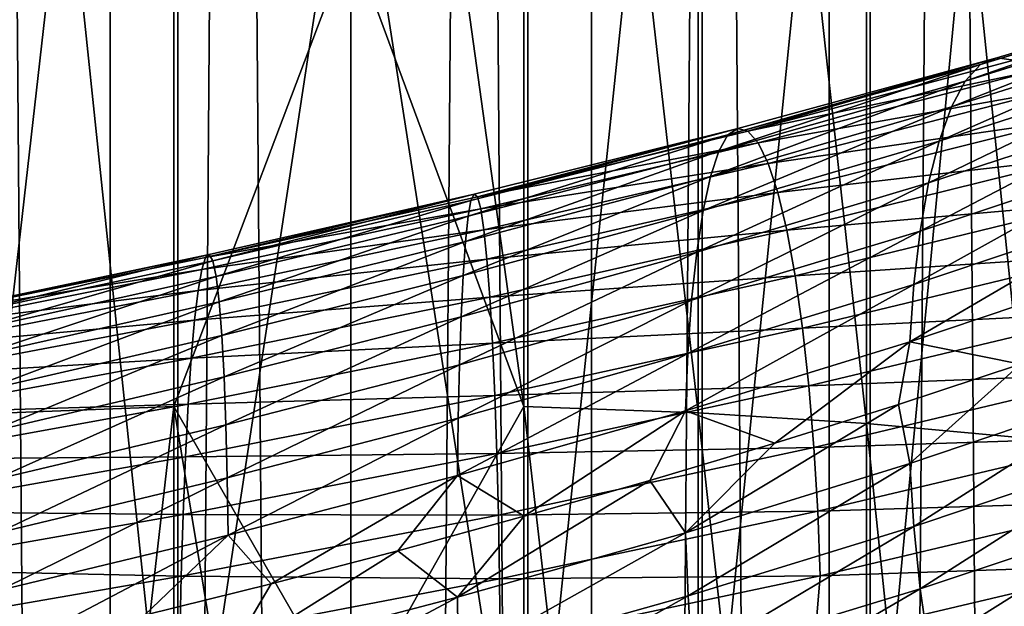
# Model space of a CAD drawing. Header units: metres. Extents: x -44 to 117, y -432 to 89.
# Tile 572 of 656: x -2.08 to 4.1, y -240.17 to -236.49. Entities that reach past the tile are written whole.
import ezdxf

# ---------------------------------------------------------------- set-up
doc = ezdxf.new("R2010")
doc.units = ezdxf.units.M
doc.layers.add('solid_125568', color=7, linetype='CONTINUOUS')

msp = doc.modelspace()

# ---------------------------------------------------------------- linework, layer by layer
at = {"layer": 'solid_125568'}
for points in [[(0, -312.351715, 242.333755), (0, -117.55674, 207.986145), (-1.509208, -117.572006, 207.899582)], [(1.509208, -312.366974, 242.247192), (1.509208, -117.572006, 207.899582), (0, -117.55674, 207.986145)], [(1.509208, -312.366974, 242.247192), (0, -117.55674, 207.986145), (0, -312.351715, 242.333755)], [(-1.509208, -312.366974, 242.247192), (-1.509208, -117.572006, 207.899582), (-2.998006, -117.617592, 207.641052)], [(-2.998006, -312.412567, 241.988663), (-1.509208, -312.366974, 242.247192), (-2.998006, -117.617592, 207.641052)], [(-1.509208, -312.366974, 242.247192), (0, -312.351715, 242.333755), (-1.509208, -117.572006, 207.899582)], [(2.998006, -312.412567, 241.988663), (2.998006, -117.617592, 207.641052), (1.509208, -117.572006, 207.899582)], [(1.509208, -312.366974, 242.247192), (2.998006, -312.412567, 241.988663), (1.509208, -117.572006, 207.899582)], [(4.446262, -312.487854, 241.561676), (4.446262, -117.692879, 207.214066), (2.998006, -117.617592, 207.641052)], [(2.998006, -312.412567, 241.988663), (4.446262, -312.487854, 241.561676), (2.998006, -117.617592, 207.641052)], [(2.998006, -316.805725, 217.073853), (2.998006, -122.010742, 182.726242), (4.446262, -121.935455, 183.153229)], [(4.446262, -316.730438, 217.500839), (2.998006, -316.805725, 217.073853), (4.446262, -121.935455, 183.153229)], [(-2.998006, -316.805725, 217.073853), (-2.998006, -122.010742, 182.726242), (-1.509208, -122.056328, 182.467712)], [(-1.509208, -316.851318, 216.815323), (-2.998006, -316.805725, 217.073853), (-1.509208, -122.056328, 182.467712)], [(-1.509208, -316.851318, 216.815323), (-1.509208, -122.056328, 182.467712), (0, -122.071594, 182.381149)], [(0, -316.866577, 216.72876), (0, -122.071594, 182.381149), (1.509208, -122.056328, 182.467712)], [(1.509208, -316.851318, 216.815323), (0, -316.866577, 216.72876), (1.509208, -122.056328, 182.467712)], [(1.509208, -316.851318, 216.815323), (1.509208, -122.056328, 182.467712), (2.998006, -122.010742, 182.726242)], [(2.998006, -316.805725, 217.073853), (1.509208, -316.851318, 216.815323), (2.998006, -122.010742, 182.726242)], [(0, -316.866577, 216.72876), (-1.509208, -316.851318, 216.815323), (0, -122.071594, 182.381149)], [(-1.109473, -229.3535, 935.310547), (-2.201037, -238.955002, 933.792114), (-2.201037, -229.383453, 935.525696)], [(-1.109473, -229.3535, 935.310547), (-1.109473, -238.914276, 933.578735), (-2.201037, -238.955002, 933.792114)], [(0, -235.984512, 934.088745), (-1.109473, -238.914276, 933.578735), (-1.109473, -229.3535, 935.310547)], [(1.085199, -229.353058, 935.307434), (1.085199, -238.913666, 933.575623), (0, -231.105301, 934.956909)], [(2.177384, -238.953827, 933.78595), (1.085199, -238.913666, 933.575623), (1.085199, -229.353058, 935.307434)], [(2.177384, -229.382584, 935.51947), (2.177384, -238.953827, 933.78595), (1.085199, -229.353058, 935.307434)], [(3.232239, -239.020309, 934.134583), (2.177384, -238.953827, 933.78595), (2.177384, -229.382584, 935.51947)], [(3.232239, -229.431473, 935.871033), (3.232239, -239.020309, 934.134583), (2.177384, -229.382584, 935.51947)], [(4.231679, -239.112106, 934.615723), (3.232239, -239.020309, 934.134583), (3.232239, -229.431473, 935.871033)], [(4.231679, -229.498978, 936.356079), (4.231679, -239.112106, 934.615723), (3.232239, -229.431473, 935.871033)], [(1.085199, -238.913666, 933.575623), (0, -235.984512, 934.088745), (0, -231.105301, 934.956909)], [(3.254865, -241.965134, 949.571716), (4.252891, -241.872818, 949.087769), (4.252891, -231.529037, 950.948547)], [(3.254865, -231.596939, 951.436462), (3.254865, -241.965134, 949.571716), (4.252891, -231.529037, 950.948547)], [(2.201037, -242.032196, 949.92334), (3.254865, -241.965134, 949.571716), (3.254865, -231.596939, 951.436462)], [(2.201037, -231.646255, 951.791016), (2.201037, -242.032196, 949.92334), (3.254865, -231.596939, 951.436462)], [(-2.177384, -231.647125, 951.797302), (-1.085199, -242.073517, 950.139832), (-1.085199, -231.676636, 952.009338)], [(-2.177384, -231.647125, 951.797302), (-2.177384, -242.033386, 949.929565), (-1.085199, -242.073517, 950.139832)], [(1.109473, -242.072922, 950.136719), (2.201037, -242.032196, 949.92334), (2.201037, -231.646255, 951.791016)], [(1.109473, -231.676193, 952.006165), (1.109473, -242.072922, 950.136719), (2.201037, -231.646255, 951.791016)], [(0, -234.959061, 951.54834), (-1.085199, -231.676636, 952.009338), (-1.085199, -242.073517, 950.139832)], [(1.109473, -231.676193, 952.006165), (0, -234.959061, 951.54834), (1.109473, -242.072922, 950.136719)], [(0, -245.126053, 949.558044), (0, -234.959061, 951.54834), (-1.085199, -242.073517, 950.139832)], [(1.109473, -242.072922, 950.136719), (0, -234.959061, 951.54834), (0, -245.126053, 949.558044)], [(0, -235.984512, 934.088745), (0, -240.83963, 933.094543), (-1.109473, -238.914276, 933.578735)], [(1.085199, -238.913666, 933.575623), (0, -240.83963, 933.094543), (0, -235.984512, 934.088745)], [(3.946306, -236.772491, 959.249512), (4.048599, -236.729111, 959.644104), (5.627439, -236.25737, 959.207336)], [(5.485447, -236.303528, 958.825684), (3.946306, -236.772491, 959.249512), (5.627439, -236.25737, 959.207336)], [(5.627439, -236.25737, 959.207336), (4.048599, -236.729111, 959.644104), (4.154637, -236.743637, 960.042114)], [(3.850571, -236.874985, 958.867432), (3.946306, -236.772491, 959.249512), (5.485447, -236.303528, 958.825684)], [(5.352452, -236.408508, 958.455811), (3.850571, -236.874985, 958.867432), (5.485447, -236.303528, 958.825684)], [(3.763622, -237.036453, 958.506714), (3.850571, -236.874985, 958.867432), (5.352452, -236.408508, 958.455811)], [(5.231575, -236.572159, 958.106323), (3.763622, -237.036453, 958.506714), (5.352452, -236.408508, 958.455811)], [(3.686663, -237.25145, 958.173767), (3.763622, -237.036453, 958.506714), (5.231575, -236.572159, 958.106323)], [(5.124595, -236.788956, 957.783508), (3.686663, -237.25145, 958.173767), (5.231575, -236.572159, 958.106323)], [(2.305529, -237.3134, 959.119568), (2.362931, -237.21283, 959.509888), (3.946306, -236.772491, 959.249512)], [(3.850571, -236.874985, 958.867432), (2.305529, -237.3134, 959.119568), (3.946306, -236.772491, 959.249512)], [(2.362931, -237.21283, 959.509888), (2.424377, -237.171585, 959.913147), (4.048599, -236.729111, 959.644104)], [(3.946306, -236.772491, 959.249512), (2.362931, -237.21283, 959.509888), (4.048599, -236.729111, 959.644104)], [(4.048599, -236.729111, 959.644104), (2.424377, -237.171585, 959.913147), (2.488054, -237.188385, 960.320068)], [(4.048599, -236.729111, 959.644104), (2.488054, -237.188385, 960.320068), (4.154637, -236.743637, 960.042114)], [(4.154637, -236.743637, 960.042114), (2.488054, -237.188385, 960.320068), (4.261544, -236.814926, 960.434326)], [(2.488054, -237.188385, 960.320068), (2.552078, -237.262024, 960.721069), (4.261544, -236.814926, 960.434326)], [(4.261544, -236.814926, 960.434326), (2.552078, -237.262024, 960.721069), (4.366754, -236.941666, 960.811462)], [(3.62082, -237.513123, 957.874634), (3.686663, -237.25145, 958.173767), (5.124595, -236.788956, 957.783508)], [(5.033129, -237.052048, 957.493164), (3.62082, -237.513123, 957.874634), (5.124595, -236.788956, 957.783508)], [(2.253482, -237.47319, 958.751221), (2.305529, -237.3134, 959.119568), (3.850571, -236.874985, 958.867432)], [(3.763622, -237.036453, 958.506714), (2.253482, -237.47319, 958.751221), (3.850571, -236.874985, 958.867432)], [(2.552078, -237.262024, 960.721069), (2.614888, -237.391159, 961.106812), (4.366754, -236.941666, 960.811462)], [(4.366754, -236.941666, 960.811462), (2.614888, -237.391159, 961.106812), (4.46817, -237.122482, 961.164246)], [(2.207407, -237.686737, 958.411377), (2.253482, -237.47319, 958.751221), (3.763622, -237.036453, 958.506714)], [(3.686663, -237.25145, 958.173767), (2.207407, -237.686737, 958.411377), (3.763622, -237.036453, 958.506714)], [(3.567429, -237.814606, 957.615234), (3.62082, -237.513123, 957.874634), (5.033129, -237.052048, 957.493164)], [(4.959, -237.354523, 957.241089), (3.567429, -237.814606, 957.615234), (5.033129, -237.052048, 957.493164)], [(2.614888, -237.391159, 961.106812), (2.675401, -237.574387, 961.467712), (4.46817, -237.122482, 961.164246)], [(4.46817, -237.122482, 961.164246), (2.675401, -237.574387, 961.467712), (4.563749, -237.355988, 961.483276)], [(0.734531, -237.72197, 959.207397), (0.752953, -237.622742, 959.601868), (2.362931, -237.21283, 959.509888)], [(2.305529, -237.3134, 959.119568), (0.734531, -237.72197, 959.207397), (2.362931, -237.21283, 959.509888)], [(0.752953, -237.622742, 959.601868), (0.772861, -237.582916, 960.00946), (2.424377, -237.171585, 959.913147)], [(2.362931, -237.21283, 959.509888), (0.752953, -237.622742, 959.601868), (2.424377, -237.171585, 959.913147)], [(2.424377, -237.171585, 959.913147), (0.772861, -237.582916, 960.00946), (0.793459, -237.601227, 960.420776)], [(2.424377, -237.171585, 959.913147), (0.793459, -237.601227, 960.420776), (2.488054, -237.188385, 960.320068)], [(2.488054, -237.188385, 960.320068), (0.793459, -237.601227, 960.420776), (2.552078, -237.262024, 960.721069)], [(0.793459, -237.601227, 960.420776), (0.81388, -237.676407, 960.82605), (2.552078, -237.262024, 960.721069)], [(2.552078, -237.262024, 960.721069), (0.81388, -237.676407, 960.82605), (2.614888, -237.391159, 961.106812)], [(2.167924, -237.947266, 958.10614), (2.207407, -237.686737, 958.411377), (3.686663, -237.25145, 958.173767)], [(3.62082, -237.513123, 957.874634), (2.167924, -237.947266, 958.10614), (3.686663, -237.25145, 958.173767)], [(0.717972, -237.880585, 958.835083), (0.734531, -237.72197, 959.207397), (2.305529, -237.3134, 959.119568)], [(2.253482, -237.47319, 958.751221), (0.717972, -237.880585, 958.835083), (2.305529, -237.3134, 959.119568)], [(0.81388, -237.676407, 960.82605), (0.833583, -237.807098, 961.215881), (2.614888, -237.391159, 961.106812)], [(2.614888, -237.391159, 961.106812), (0.833583, -237.807098, 961.215881), (2.675401, -237.574387, 961.467712)], [(2.675401, -237.574387, 961.467712), (2.732586, -237.810257, 961.79425), (4.563749, -237.355988, 961.483276)], [(4.563749, -237.355988, 961.483276), (2.732586, -237.810257, 961.79425), (4.65116, -237.639587, 961.760315)], [(3.52788, -238.148987, 957.401489), (3.567429, -237.814606, 957.615234), (4.959, -237.354523, 957.241089)], [(4.904079, -237.689468, 957.03302), (3.52788, -238.148987, 957.401489), (4.959, -237.354523, 957.241089)], [(0.703298, -238.093109, 958.491638), (0.717972, -237.880585, 958.835083), (2.253482, -237.47319, 958.751221)], [(2.207407, -237.686737, 958.411377), (0.703298, -238.093109, 958.491638), (2.253482, -237.47319, 958.751221)], [(2.13587, -238.247894, 957.841614), (2.167924, -237.947266, 958.10614), (3.62082, -237.513123, 957.874634)], [(3.567429, -237.814606, 957.615234), (2.13587, -238.247894, 957.841614), (3.62082, -237.513123, 957.874634)], [(0.772861, -237.582916, 960.00946), (-0.910265, -237.98085, 960.342285), (0.793459, -237.601227, 960.420776)], [(0.772861, -237.582916, 960.00946), (-0.887547, -237.961823, 959.931152), (-0.910265, -237.98085, 960.342285)], [(-0.865689, -238.000931, 959.52356), (-0.887547, -237.961823, 959.931152), (0.772861, -237.582916, 960.00946)], [(0.752953, -237.622742, 959.601868), (-0.865689, -238.000931, 959.52356), (0.772861, -237.582916, 960.00946)], [(0.833583, -237.807098, 961.215881), (0.852511, -237.991837, 961.580566), (2.675401, -237.574387, 961.467712)], [(2.675401, -237.574387, 961.467712), (0.852511, -237.991837, 961.580566), (2.732586, -237.810257, 961.79425)], [(0.793459, -237.601227, 960.420776), (-0.910265, -237.98085, 960.342285), (0.81388, -237.676407, 960.82605)], [(-0.84492, -238.099487, 959.129089), (-0.865689, -238.000931, 959.52356), (0.752953, -237.622742, 959.601868)], [(0.734531, -237.72197, 959.207397), (-0.84492, -238.099487, 959.129089), (0.752953, -237.622742, 959.601868)], [(2.732586, -237.810257, 961.79425), (2.785036, -238.096146, 962.078064), (4.65116, -237.639587, 961.760315)], [(4.65116, -237.639587, 961.760315), (2.785036, -238.096146, 962.078064), (4.728549, -237.965515, 961.991394)], [(0.81388, -237.676407, 960.82605), (-0.933682, -238.056717, 960.747253), (0.833583, -237.807098, 961.215881)], [(-0.910265, -237.98085, 960.342285), (-0.933682, -238.056717, 960.747253), (0.81388, -237.676407, 960.82605)], [(0.69062, -238.352768, 958.183228), (0.703298, -238.093109, 958.491638), (2.207407, -237.686737, 958.411377)], [(2.167924, -237.947266, 958.10614), (0.69062, -238.352768, 958.183228), (2.207407, -237.686737, 958.411377)], [(3.503558, -238.509369, 957.239319), (3.52788, -238.148987, 957.401489), (4.904079, -237.689468, 957.03302)], [(4.870234, -238.049927, 956.874756), (3.503558, -238.509369, 957.239319), (4.904079, -237.689468, 957.03302)], [(-0.8258, -238.257446, 958.756653), (-0.84492, -238.099487, 959.129089), (0.734531, -237.72197, 959.207397)], [(0.717972, -237.880585, 958.835083), (-0.8258, -238.257446, 958.756653), (0.734531, -237.72197, 959.207397)], [(0.833583, -237.807098, 961.215881), (-0.957312, -238.188065, 961.136597), (0.852511, -237.991837, 961.580566)], [(-0.933682, -238.056717, 960.747253), (-0.957312, -238.188065, 961.136597), (0.833583, -237.807098, 961.215881)], [(0.852511, -237.991837, 961.580566), (0.870659, -238.229187, 961.910645), (2.732586, -237.810257, 961.79425)], [(2.732586, -237.810257, 961.79425), (0.870659, -238.229187, 961.910645), (2.785036, -238.096146, 962.078064)], [(2.112137, -238.581772, 957.623901), (2.13587, -238.247894, 957.841614), (3.567429, -237.814606, 957.615234)], [(3.52788, -238.148987, 957.401489), (2.112137, -238.581772, 957.623901), (3.567429, -237.814606, 957.615234)], [(-0.808902, -238.469376, 958.412964), (-0.8258, -238.257446, 958.756653), (0.717972, -237.880585, 958.835083)], [(0.703298, -238.093109, 958.491638), (-0.808902, -238.469376, 958.412964), (0.717972, -237.880585, 958.835083)], [(0.680265, -238.65274, 957.915894), (0.69062, -238.352768, 958.183228), (2.167924, -237.947266, 958.10614)], [(2.13587, -238.247894, 957.841614), (0.680265, -238.65274, 957.915894), (2.167924, -237.947266, 958.10614)], [(-0.887547, -237.961823, 959.931152), (-2.603862, -238.326599, 960.086426), (-0.910265, -237.98085, 960.342285)], [(-0.887547, -237.961823, 959.931152), (-2.538081, -238.307663, 959.679993), (-2.603862, -238.326599, 960.086426)], [(-0.910265, -237.98085, 960.342285), (-2.603862, -238.326599, 960.086426), (-0.933682, -238.056717, 960.747253)], [(-2.474699, -238.346802, 959.276794), (-2.538081, -238.307663, 959.679993), (-0.887547, -237.961823, 959.931152)], [(-0.865689, -238.000931, 959.52356), (-2.474699, -238.346802, 959.276794), (-0.887547, -237.961823, 959.931152)], [(-2.41497, -238.445328, 958.886353), (-2.474699, -238.346802, 959.276794), (-0.865689, -238.000931, 959.52356)], [(-0.84492, -238.099487, 959.129089), (-2.41497, -238.445328, 958.886353), (-0.865689, -238.000931, 959.52356)], [(0.852511, -237.991837, 961.580566), (-0.980188, -238.373428, 961.500732), (0.870659, -238.229187, 961.910645)], [(-0.957312, -238.188065, 961.136597), (-0.980188, -238.373428, 961.500732), (0.852511, -237.991837, 961.580566)], [(2.785036, -238.096146, 962.078064), (2.831472, -238.42424, 962.31488), (4.728549, -237.965515, 961.991394)], [(4.728549, -237.965515, 961.991394), (2.831472, -238.42424, 962.31488), (4.794405, -238.324661, 962.17334)], [(-0.933682, -238.056717, 960.747253), (-2.670856, -238.402298, 960.486572), (-0.957312, -238.188065, 961.136597)], [(-2.603862, -238.326599, 960.086426), (-2.670856, -238.402298, 960.486572), (-0.933682, -238.056717, 960.747253)], [(4.870234, -238.049927, 956.874756), (4.196611, -238.649109, 956.969238), (3.503558, -238.509369, 957.239319)], [(-2.360384, -238.603195, 958.517517), (-2.41497, -238.445328, 958.886353), (-0.84492, -238.099487, 959.129089)], [(-0.8258, -238.257446, 958.756653), (-2.360384, -238.603195, 958.517517), (-0.84492, -238.099487, 959.129089)], [(-0.79463, -238.728485, 958.104126), (-0.808902, -238.469376, 958.412964), (0.703298, -238.093109, 958.491638)], [(0.69062, -238.352768, 958.183228), (-0.79463, -238.728485, 958.104126), (0.703298, -238.093109, 958.491638)], [(0.870659, -238.229187, 961.910645), (0.887556, -238.516479, 962.19751), (2.785036, -238.096146, 962.078064)], [(2.785036, -238.096146, 962.078064), (0.887556, -238.516479, 962.19751), (2.831472, -238.42424, 962.31488)], [(-0.957312, -238.188065, 961.136597), (-2.737557, -238.533401, 960.870972), (-0.980188, -238.373428, 961.500732)], [(-2.670856, -238.402298, 960.486572), (-2.737557, -238.533401, 960.870972), (-0.957312, -238.188065, 961.136597)], [(2.097609, -238.942001, 957.458984), (2.112137, -238.581772, 957.623901), (3.52788, -238.148987, 957.401489)], [(3.503558, -238.509369, 957.239319), (2.097609, -238.942001, 957.458984), (3.52788, -238.148987, 957.401489)], [(-2.312103, -238.814957, 958.17688), (-2.360384, -238.603195, 958.517517), (-0.8258, -238.257446, 958.756653)], [(-0.808902, -238.469376, 958.412964), (-2.312103, -238.814957, 958.17688), (-0.8258, -238.257446, 958.756653)], [(0.870659, -238.229187, 961.910645), (-1.001286, -238.611328, 961.8302), (0.887556, -238.516479, 962.19751)], [(-0.980188, -238.373428, 961.500732), (-1.001286, -238.611328, 961.8302), (0.870659, -238.229187, 961.910645)], [(0.672614, -238.98616, 957.695862), (0.680265, -238.65274, 957.915894), (2.13587, -238.247894, 957.841614)], [(2.112137, -238.581772, 957.623901), (0.672614, -238.98616, 957.695862), (2.13587, -238.247894, 957.841614)], [(2.831472, -238.42424, 962.31488), (2.870883, -238.785355, 962.501648), (4.794405, -238.324661, 962.17334)], [(4.794405, -238.324661, 962.17334), (2.870883, -238.785355, 962.501648), (4.847554, -238.707809, 962.303101)], [(-0.980188, -238.373428, 961.500732), (-2.801982, -238.71843, 961.230225), (-1.001286, -238.611328, 961.8302)], [(-2.737557, -238.533401, 960.870972), (-2.801982, -238.71843, 961.230225), (-0.980188, -238.373428, 961.500732)], [(-0.783168, -239.027985, 957.836365), (-0.79463, -238.728485, 958.104126), (0.69062, -238.352768, 958.183228)], [(0.680265, -238.65274, 957.915894), (-0.783168, -239.027985, 957.836365), (0.69062, -238.352768, 958.183228)], [(0.887556, -238.516479, 962.19751), (0.902518, -238.845871, 962.43689), (2.831472, -238.42424, 962.31488)], [(2.831472, -238.42424, 962.31488), (0.902518, -238.845871, 962.43689), (2.870883, -238.785355, 962.501648)], [(-2.271039, -239.073868, 957.870544), (-2.312103, -238.814957, 958.17688), (-0.808902, -238.469376, 958.412964)], [(-0.79463, -238.728485, 958.104126), (-2.271039, -239.073868, 957.870544), (-0.808902, -238.469376, 958.412964)], [(3.503558, -238.509369, 957.239319), (2.657243, -239.143539, 957.285034), (2.097609, -238.942001, 957.458984)], [(3.503558, -238.509369, 957.239319), (3.432729, -238.900543, 957.149475), (2.657243, -239.143539, 957.285034)], [(3.503558, -238.509369, 957.239319), (4.196611, -238.649109, 956.969238), (3.432729, -238.900543, 957.149475)], [(0.887556, -238.516479, 962.19751), (-1.020136, -238.899094, 962.116455), (0.902518, -238.845871, 962.43689)], [(-1.001286, -238.611328, 961.8302), (-1.020136, -238.899094, 962.116455), (0.887556, -238.516479, 962.19751)], [(-1.001286, -238.611328, 961.8302), (-2.862091, -238.955948, 961.555054), (-1.020136, -238.899094, 962.116455)], [(-2.801982, -238.71843, 961.230225), (-2.862091, -238.955948, 961.555054), (-1.001286, -238.611328, 961.8302)], [(0.668045, -239.346161, 957.529236), (0.672614, -238.98616, 957.695862), (2.112137, -238.581772, 957.623901)], [(2.097609, -238.942001, 957.458984), (0.668045, -239.346161, 957.529236), (2.112137, -238.581772, 957.623901)], [(-0.774648, -239.361008, 957.615784), (-0.783168, -239.027985, 957.836365), (0.680265, -238.65274, 957.915894)], [(0.672614, -238.98616, 957.695862), (-0.774648, -239.361008, 957.615784), (0.680265, -238.65274, 957.915894)], [(3.504391, -239.270905, 957.090759), (3.432729, -238.900543, 957.149475), (4.196611, -238.649109, 956.969238)], [(4.87116, -238.809982, 956.727783), (3.504391, -239.270905, 957.090759), (4.196611, -238.649109, 956.969238)], [(-2.237887, -239.373077, 957.604614), (-2.271039, -239.073868, 957.870544), (-0.79463, -238.728485, 958.104126)], [(-0.783168, -239.027985, 957.836365), (-2.237887, -239.373077, 957.604614), (-0.79463, -238.728485, 958.104126)], [(2.870883, -238.785355, 962.501648), (2.902598, -239.170242, 962.63501), (4.847554, -238.707809, 962.303101)], [(4.847554, -238.707809, 962.303101), (2.902598, -239.170242, 962.63501), (4.886935, -239.105698, 962.377563)], [(0.902518, -238.845871, 962.43689), (0.91504, -239.208145, 962.62561), (2.870883, -238.785355, 962.501648)], [(2.870883, -238.785355, 962.501648), (0.91504, -239.208145, 962.62561), (2.902598, -239.170242, 962.63501)], [(3.529019, -239.665833, 957.105652), (3.504391, -239.270905, 957.090759), (4.87116, -238.809982, 956.727783)], [(4.90541, -239.203461, 956.740479), (3.529019, -239.665833, 957.105652), (4.87116, -238.809982, 956.727783)], [(0.902518, -238.845871, 962.43689), (-1.03682, -239.228882, 962.355164), (0.91504, -239.208145, 962.62561)], [(-1.020136, -238.899094, 962.116455), (-1.03682, -239.228882, 962.355164), (0.902518, -238.845871, 962.43689)], [(-1.020136, -238.899094, 962.116455), (-2.916477, -239.243286, 961.836975), (-1.03682, -239.228882, 962.355164)], [(-2.862091, -238.955948, 961.555054), (-2.916477, -239.243286, 961.836975), (-1.020136, -238.899094, 962.116455)], [(-1.109473, -238.914276, 933.578735), (-2.201037, -248.426346, 931.5755), (-2.201037, -238.955002, 933.792114)], [(-1.109473, -238.914276, 933.578735), (-1.109473, -248.374939, 931.364441), (-2.201037, -248.426346, 931.5755)], [(0, -245.667389, 931.975098), (-1.109473, -248.374939, 931.364441), (-1.109473, -238.914276, 933.578735)], [(0, -240.83963, 933.094543), (0, -245.667389, 931.975098), (-1.109473, -238.914276, 933.578735)], [(1.085199, -238.913666, 933.575623), (1.085199, -248.374176, 931.361389), (0, -240.83963, 933.094543)], [(2.097609, -238.942001, 957.458984), (1.08664, -239.601898, 957.419189), (0.668045, -239.346161, 957.529236)], [(2.177384, -248.42485, 931.569336), (1.085199, -248.374176, 931.361389), (1.085199, -238.913666, 933.575623)], [(2.177384, -238.953827, 933.78595), (2.177384, -248.42485, 931.569336), (1.085199, -238.913666, 933.575623)], [(2.097609, -238.942001, 957.458984), (1.874509, -239.37735, 957.375061), (1.08664, -239.601898, 957.419189)], [(2.097609, -238.942001, 957.458984), (2.657243, -239.143539, 957.285034), (1.874509, -239.37735, 957.375061)], [(2.098341, -239.704453, 957.308899), (2.657243, -239.143539, 957.285034), (3.432729, -238.900543, 957.149475)], [(3.504391, -239.270905, 957.090759), (2.098341, -239.704453, 957.308899), (3.432729, -238.900543, 957.149475)], [(-0.769206, -239.720703, 957.448547), (-0.774648, -239.361008, 957.615784), (0.672614, -238.98616, 957.695862)], [(0.668045, -239.346161, 957.529236), (-0.769206, -239.720703, 957.448547), (0.672614, -238.98616, 957.695862)], [(3.232239, -248.508774, 931.914246), (2.177384, -248.42485, 931.569336), (2.177384, -238.953827, 933.78595)], [(3.232239, -239.020309, 934.134583), (3.232239, -248.508774, 931.914246), (2.177384, -238.953827, 933.78595)], [(-2.213292, -239.70578, 957.385193), (-2.237887, -239.373077, 957.604614), (-0.783168, -239.027985, 957.836365)], [(-0.774648, -239.361008, 957.615784), (-2.213292, -239.70578, 957.385193), (-0.783168, -239.027985, 957.836365)], [(4.231679, -248.624634, 932.390137), (3.232239, -248.508774, 931.914246), (3.232239, -239.020309, 934.134583)], [(4.231679, -239.112106, 934.615723), (4.231679, -248.624634, 932.390137), (3.232239, -239.020309, 934.134583)], [(2.902598, -239.170242, 962.63501), (2.926063, -239.569611, 962.711914), (4.886935, -239.105698, 962.377563)], [(4.886935, -239.105698, 962.377563), (2.926063, -239.569611, 962.711914), (4.911497, -239.509094, 962.393494)], [(0.91504, -239.208145, 962.62561), (0.924964, -239.594009, 962.760437), (2.902598, -239.170242, 962.63501)], [(2.902598, -239.170242, 962.63501), (0.924964, -239.594009, 962.760437), (2.926063, -239.569611, 962.711914)], [(2.098341, -239.704453, 957.308899), (1.874509, -239.37735, 957.375061), (2.657243, -239.143539, 957.285034)], [(-1.03682, -239.228882, 962.355164), (-2.964623, -239.572571, 962.071777), (-1.051332, -239.591461, 962.543091)], [(-2.916477, -239.243286, 961.836975), (-2.964623, -239.572571, 962.071777), (-1.03682, -239.228882, 962.355164)], [(0.91504, -239.208145, 962.62561), (-1.051332, -239.591461, 962.543091), (0.924964, -239.594009, 962.760437)], [(-1.03682, -239.228882, 962.355164), (-1.051332, -239.591461, 962.543091), (0.91504, -239.208145, 962.62561)], [(3.56856, -240.056, 957.178162), (3.529019, -239.665833, 957.105652), (4.90541, -239.203461, 956.740479)], [(4.960423, -239.591751, 956.808899), (3.56856, -240.056, 957.178162), (4.90541, -239.203461, 956.740479)], [(2.11307, -240.100342, 957.325012), (2.098341, -239.704453, 957.308899), (3.504391, -239.270905, 957.090759)], [(3.529019, -239.665833, 957.105652), (2.11307, -240.100342, 957.325012), (3.504391, -239.270905, 957.090759)], [(-2.197899, -240.065109, 957.218506), (-2.213292, -239.70578, 957.385193), (-0.774648, -239.361008, 957.615784)], [(-0.769206, -239.720703, 957.448547), (-2.197899, -240.065109, 957.218506), (-0.774648, -239.361008, 957.615784)], [(0.668045, -239.346161, 957.529236), (-0.500275, -240.024338, 957.369019), (-0.769206, -239.720703, 957.448547)], [(0.668045, -239.346161, 957.529236), (0.294425, -239.81752, 957.417175), (-0.500275, -240.024338, 957.369019)], [(0.668045, -239.346161, 957.529236), (1.08664, -239.601898, 957.419189), (0.294425, -239.81752, 957.417175)], [(0.668668, -240.108932, 957.377747), (1.08664, -239.601898, 957.419189), (1.874509, -239.37735, 957.375061)], [(2.098341, -239.704453, 957.308899), (0.668668, -240.108932, 957.377747), (1.874509, -239.37735, 957.375061)], [(2.926063, -239.569611, 962.711914), (2.940733, -239.974167, 962.729004), (4.911497, -239.509094, 962.393494)], [(4.911497, -239.509094, 962.393494), (2.940733, -239.974167, 962.729004), (4.901782, -239.90773, 962.353027)], [(-2.964623, -239.572571, 962.071777), (-3.006006, -239.934586, 962.256226), (-1.051332, -239.591461, 962.543091)], [(-1.051332, -239.591461, 962.543091), (-3.006006, -239.934586, 962.256226), (-1.063312, -239.977539, 962.677124)], [(-1.051332, -239.591461, 962.543091), (-1.063312, -239.977539, 962.677124), (0.924964, -239.594009, 962.760437)], [(0.924964, -239.594009, 962.760437), (-1.063312, -239.977539, 962.677124), (0.932248, -239.994171, 962.838135)], [(0.668668, -240.108932, 957.377747), (0.294425, -239.81752, 957.417175), (1.08664, -239.601898, 957.419189)], [(0.924964, -239.594009, 962.760437), (0.932248, -239.994171, 962.838135), (2.926063, -239.569611, 962.711914)], [(2.926063, -239.569611, 962.711914), (0.932248, -239.994171, 962.838135), (2.940733, -239.974167, 962.729004)], [(3.621901, -240.432785, 957.305298), (3.56856, -240.056, 957.178162), (4.960423, -239.591751, 956.808899)], [(5.034594, -239.966278, 956.930237), (3.621901, -240.432785, 957.305298), (4.960423, -239.591751, 956.808899)], [(2.136696, -240.491821, 957.400024), (2.11307, -240.100342, 957.325012), (3.529019, -239.665833, 957.105652)], [(3.56856, -240.056, 957.178162), (2.136696, -240.491821, 957.400024), (3.529019, -239.665833, 957.105652)], [(-0.769206, -239.720703, 957.448547), (-2.083708, -240.410461, 957.135193), (-2.197899, -240.065109, 957.218506)], [(-0.769206, -239.720703, 957.448547), (-1.294148, -240.222076, 957.274902), (-2.083708, -240.410461, 957.135193)], [(-0.769206, -239.720703, 957.448547), (-0.500275, -240.024338, 957.369019), (-1.294148, -240.222076, 957.274902)], [(0.673332, -240.505325, 957.394165), (0.668668, -240.108932, 957.377747), (2.098341, -239.704453, 957.308899)], [(2.11307, -240.100342, 957.325012), (0.673332, -240.505325, 957.394165), (2.098341, -239.704453, 957.308899)], [(-0.768699, -240.4832, 957.295776), (-0.500275, -240.024338, 957.369019), (0.294425, -239.81752, 957.417175)], [(0.668668, -240.108932, 957.377747), (-0.768699, -240.4832, 957.295776), (0.294425, -239.81752, 957.417175)], [(4.901782, -239.90773, 962.353027), (2.908783, -240.377304, 962.688599), (2.941173, -240.747406, 962.576721)], [(2.940733, -239.974167, 962.729004), (2.908783, -240.377304, 962.688599), (4.901782, -239.90773, 962.353027)], [(4.901782, -239.90773, 962.353027), (2.941173, -240.747406, 962.576721), (4.912025, -240.281219, 962.242798)], [(-3.006006, -239.934586, 962.256226), (-3.039758, -240.320084, 962.387268), (-1.063312, -239.977539, 962.677124)], [(-1.063312, -239.977539, 962.677124), (-3.039758, -240.320084, 962.387268), (-1.072293, -240.377792, 962.754028)], [(-1.063312, -239.977539, 962.677124), (-1.072293, -240.377792, 962.754028), (0.932248, -239.994171, 962.838135)], [(0.932248, -239.994171, 962.838135), (0.936861, -240.399307, 962.855469), (2.940733, -239.974167, 962.729004)], [(2.940733, -239.974167, 962.729004), (0.936861, -240.399307, 962.855469), (2.908783, -240.377304, 962.688599)], [(3.68793, -240.787567, 957.484192), (3.621901, -240.432785, 957.305298), (5.034594, -239.966278, 956.930237)], [(5.126318, -240.31842, 957.101685), (3.68793, -240.787567, 957.484192), (5.034594, -239.966278, 956.930237)], [(-0.768699, -240.4832, 957.295776), (-1.294148, -240.222076, 957.274902), (-0.500275, -240.024338, 957.369019)], [(0.932248, -239.994171, 962.838135), (-1.072293, -240.377792, 962.754028), (0.936861, -240.399307, 962.855469)], [(-0.774153, -240.879593, 957.311401), (-0.768699, -240.4832, 957.295776), (0.668668, -240.108932, 957.377747)], [(0.673332, -240.505325, 957.394165), (-0.774153, -240.879593, 957.311401), (0.668668, -240.108932, 957.377747)], [(0.680777, -240.897522, 957.470032), (0.673332, -240.505325, 957.394165), (2.11307, -240.100342, 957.325012)], [(2.136696, -240.491821, 957.400024), (0.680777, -240.897522, 957.470032), (2.11307, -240.100342, 957.325012)], [(2.16861, -240.870239, 957.530884), (2.136696, -240.491821, 957.400024), (3.56856, -240.056, 957.178162)], [(3.621901, -240.432785, 957.305298), (2.16861, -240.870239, 957.530884), (3.56856, -240.056, 957.178162)]]:
    msp.add_3dface(points, dxfattribs=at)

doc.saveas('drawing.dxf')
